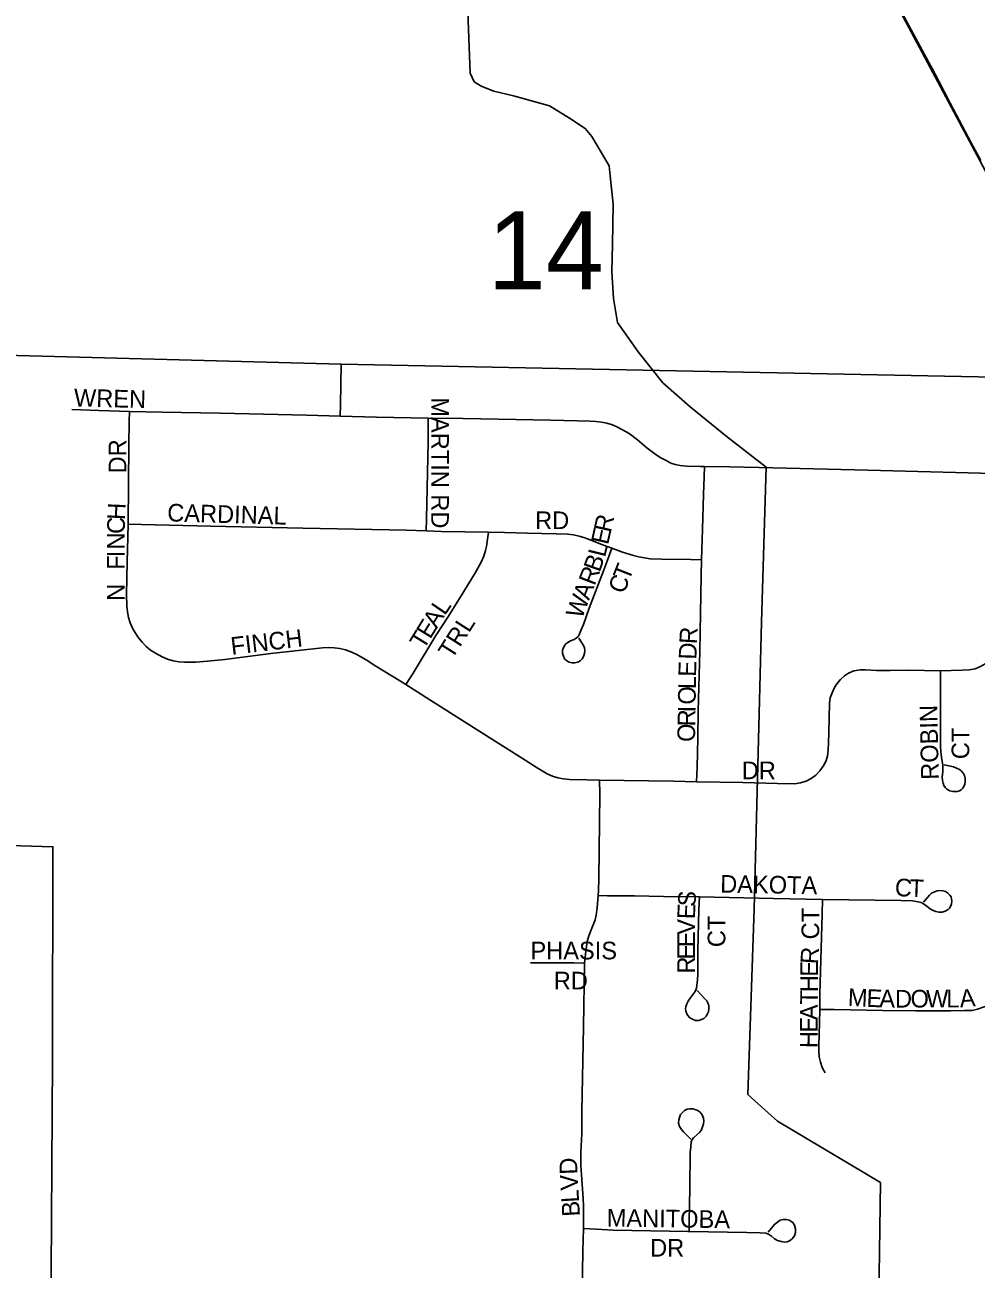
# Model space of a CAD drawing. Extents: x 1443599 to 1910620, y 1028088 to 1361369.
# Drawn here: x 1643273 to 1645967, y 1235837 to 1239361 of the extents above; entities that cross this region are included whole.
import ezdxf

# ---------------------------------------------------------------- set-up
doc = ezdxf.new("R2010")
doc.units = 0
for name, color, linetype in [('GM_X_City_Street', 7, 'Continuous'), ('GM_X_City_Street_Text', 7, 'Continuous'), ('GM_X_Corporation', 7, 'Continuous'), ('GM_X_Minor_River', 7, 'Continuous'), ('GM_X_Section_Text', 7, 'Continuous'), ('GM_X_State_Route', 7, 'Continuous')]:
    doc.layers.add(name, color=color, linetype=linetype)

msp = doc.modelspace()

# ---------------------------------------------------------------- linework, layer by layer
at = {"layer": 'GM_X_City_Street'}
for points in [[(1644165.7, 1238252.7), (1644167, 1238286), (1644168.5, 1238399.6)], [(1643405.6, 1238271.7), (1643482.7, 1238269), (1643569.1, 1238265.9)], [(1643565.3, 1237946.5), (1643567.6, 1238171.5), (1643568.7, 1238238), (1643569.1, 1238265.9)], [(1643569.1, 1238265.9), (1643662.3, 1238264.3), (1643826.1, 1238260.9), (1644071.9, 1238255.2), (1644165.7, 1238252.7)], [(1644165.7, 1238252.7), (1644268.4, 1238250), (1644415.6, 1238247.3)], [(1644409.9, 1237927.7), (1644410.6, 1237961.5), (1644415.6, 1238180.4), (1644415.6, 1238214.2), (1644415.6, 1238247.3)], [(1644415.6, 1238247.3), (1644514.2, 1238245.6), (1644762.3, 1238241.6), (1644873.5, 1238238.3), (1644890.3, 1238237.8), (1644906, 1238236.1), (1644921.1, 1238232.8), (1644937.3, 1238228.3), (1644949.6, 1238222.7), (1644965.8, 1238214.3), (1644984.2, 1238203.2), (1645007.7, 1238185.8), (1645034.8, 1238163.2), (1645060.7, 1238143.1), (1645074.5, 1238134.5), (1645089.2, 1238127.3), (1645102.8, 1238119.9), (1645115.1, 1238116), (1645129.1, 1238112.7), (1645147.5, 1238111), (1645185.3, 1238110.2), (1645197.5, 1238110.1)], [(1645189.4, 1237845.9), (1645191.8, 1237932.5), (1645194.5, 1238031.2), (1645196.3, 1238080.5), (1645197.5, 1238110.1)], [(1645197.5, 1238110.1), (1645268.8, 1238109.4), (1645352.7, 1238107.7), (1645545.7, 1238102.2), (1645660.4, 1238099.5), (1646086.3, 1238088.7), (1646201, 1238086.6), (1646299.4, 1238084), (1646332.1, 1238084), (1646348.4, 1238084.6), (1646364.7, 1238086.2), (1646380.7, 1238089.4), (1646396.4, 1238094.1), (1646411.9, 1238099.5), (1646434.5, 1238107.4)], [(1643642.8, 1237581), (1643629.1, 1237589.8), (1643616.5, 1237600.1), (1643605.4, 1237612.1), (1643595.3, 1237624.9), (1643585.9, 1237638.2), (1643577.5, 1237652.2), (1643571, 1237667), (1643566.3, 1237682.6), (1643563.3, 1237698.6), (1643561.6, 1237714.8), (1643560.8, 1237747.4), (1643563.2, 1237840), (1643564.9, 1237909.8), (1643565.3, 1237946.5)], [(1643565.3, 1237946.5), (1643602.9, 1237945.6), (1643798.7, 1237941), (1644059.9, 1237935.6), (1644353.7, 1237929.5), (1644409.9, 1237927.7)], [(1644352, 1237492.2), (1644372.3, 1237524.9), (1644436.5, 1237631.1), (1644472.3, 1237686.3), (1644516.6, 1237755.7), (1644550.6, 1237812.1), (1644566, 1237841), (1644572.5, 1237856.1), (1644577.6, 1237871.8), (1644580.7, 1237883.7), (1644582.6, 1237897.6), (1644586, 1237923.8)], [(1644409.9, 1237927.7), (1644451.6, 1237926.3), (1644586, 1237923.8)], [(1644586, 1237923.8), (1644631.2, 1237923), (1644696.5, 1237921.6), (1644778, 1237919.1), (1644810.7, 1237918.1), (1644826.9, 1237916.2), (1644842.8, 1237912.8), (1644858.4, 1237908.4), (1644873.7, 1237902.8), (1644903.7, 1237889.8), (1644935.2, 1237878.5)], [(1644842.3, 1237624.2), (1644855, 1237603.1), (1644857.6, 1237596.8), (1644858.7, 1237588.6), (1644857.9, 1237579.9), (1644855.5, 1237571.9), (1644851.3, 1237565.1), (1644845.3, 1237559.5), (1644838.6, 1237556.1), (1644829.7, 1237553.7), (1644822, 1237554), (1644814.6, 1237555.8), (1644807.8, 1237559.7), (1644801.7, 1237565.6), (1644798, 1237573), (1644795.9, 1237581.2), (1644795.9, 1237589.6), (1644798.2, 1237597.5), (1644802.3, 1237603.8), (1644805.3, 1237607.3), (1644810.6, 1237611.8), (1644818.3, 1237616.3), (1644828.3, 1237620), (1644834.7, 1237623.7), (1644840.5, 1237629), (1644848.5, 1237647.7), (1644855.1, 1237662.4), (1644871.5, 1237708.4), (1644911.4, 1237814.8), (1644922.8, 1237845.2), (1644935.2, 1237878.5)], [(1644935.2, 1237878.5), (1644965.2, 1237867.8), (1644996.4, 1237858), (1645012.2, 1237854.2), (1645028.1, 1237851.2), (1645044.2, 1237848.8), (1645076.9, 1237847.2), (1645158.5, 1237846.3), (1645189.4, 1237845.9)], [(1645175.5, 1237217.3), (1645176.7, 1237258.3), (1645179, 1237340.5), (1645180.1, 1237416.7), (1645184.5, 1237587.2), (1645188.1, 1237800.9), (1645189.4, 1237845.9)], [(1643642.8, 1237581), (1643662, 1237570.7), (1643677.2, 1237564.5), (1643692.8, 1237559.6), (1643708.9, 1237557.2), (1643725, 1237556), (1643741.2, 1237555.5), (1643757.6, 1237555.9), (1643790.4, 1237558.4), (1643839.4, 1237563.3), (1643969.4, 1237580.3), (1644115.9, 1237596.4), (1644132.2, 1237597.1), (1644148.6, 1237596.5), (1644164.8, 1237594.4), (1644180.8, 1237590.8), (1644196.3, 1237585.5), (1644211.1, 1237578.6), (1644239.5, 1237562.4), (1644267, 1237544.5), (1644336.6, 1237501.6), (1644352, 1237492.2)], [(1645866.4, 1237530.9), (1645927.6, 1237533.3), (1645947.2, 1237533.9), (1645964, 1237537.3), (1645979.1, 1237543.4), (1645993, 1237550.7), (1646007, 1237560.7), (1646046.1, 1237593.2), (1646064, 1237608.3)], [(1645175.5, 1237217.3), (1645306.1, 1237214.7), (1645404.3, 1237212.3), (1645453.4, 1237211.6), (1645469.6, 1237213.8), (1645485.2, 1237218.9), (1645499.7, 1237226.3), (1645512.8, 1237236.1), (1645524.3, 1237247.8), (1645533.7, 1237261.2), (1645541.1, 1237274.1), (1645545.6, 1237289.2), (1645547.8, 1237307.6), (1645548.9, 1237326.1), (1645549.5, 1237357.9), (1645551.5, 1237439), (1645553.9, 1237454.6), (1645559.5, 1237469.2), (1645565.6, 1237484.3), (1645572.3, 1237494.9), (1645582.4, 1237506.6), (1645594.1, 1237516.7), (1645605.8, 1237524.5), (1645620.9, 1237531.3), (1645639.9, 1237534), (1645653.9, 1237534), (1645684.6, 1237532.4), (1645723.8, 1237532.4), (1645774.7, 1237533), (1645866.4, 1237530.9)], [(1645876.6, 1237264.8), (1645902.6, 1237259.3), (1645911.5, 1237255.9), (1645919.9, 1237251.5), (1645925.9, 1237246.8), (1645930.9, 1237240.7), (1645934.1, 1237235), (1645935.7, 1237226.6), (1645935.9, 1237216.8), (1645934.6, 1237210), (1645931.7, 1237203.5), (1645928.9, 1237198.5), (1645924.4, 1237194.6), (1645919.9, 1237191.7), (1645913.6, 1237189.8), (1645907.9, 1237189.3), (1645901.3, 1237189.3), (1645892.1, 1237191.7), (1645884.3, 1237196.4), (1645879.8, 1237200.3), (1645875.9, 1237206.1), (1645873.5, 1237212.9), (1645871.9, 1237220.2), (1645871.2, 1237230.7), (1645872.2, 1237244.9), (1645872.2, 1237264.6), (1645869.6, 1237280.3), (1645867.6, 1237293.4), (1645866.5, 1237316.3), (1645866.5, 1237369.9), (1645866.4, 1237530.9)], [(1644352, 1237492.2), (1644419.8, 1237449.2), (1644572, 1237352.9), (1644668.8, 1237291.6), (1644724.1, 1237256.6), (1644752.3, 1237239.8), (1644767, 1237232.7), (1644782.6, 1237227.9), (1644798.7, 1237225.2), (1644815.1, 1237223.9), (1644864.1, 1237222.6), (1644900.1, 1237222)], [(1644896.3, 1236894.5), (1644897.1, 1236909), (1644898.1, 1236942.4), (1644901, 1237182.5), (1644900.1, 1237222)], [(1644900.1, 1237222), (1645109.7, 1237218.7), (1645175.5, 1237217.3)], [(1645532.1, 1236883.9), (1645606.2, 1236882.6), (1645753.9, 1236880.6), (1645786.6, 1236879.5), (1645802.7, 1236877.3), (1645811.3, 1236875.2), (1645817.9, 1236871.5), (1645824.3, 1236866.1), (1645832.1, 1236860.5), (1645838, 1236856.4), (1645845.2, 1236852.7), (1645852.5, 1236849.2), (1645861.7, 1236847.5), (1645870.8, 1236847.5), (1645879.1, 1236850.1), (1645887.9, 1236855.3), (1645892, 1236859.2), (1645895.3, 1236865.3), (1645897.3, 1236871.4), (1645897.9, 1236879), (1645897.5, 1236885.1), (1645896, 1236890.7), (1645892.9, 1236895.9), (1645886.2, 1236902.6), (1645880.1, 1236906.1), (1645873, 1236908.1), (1645864.5, 1236908.9), (1645856.6, 1236908), (1645849.1, 1236905.7), (1645841, 1236901.1), (1645834.5, 1236895.9), (1645818.3, 1236875.9)], [(1644858.2, 1236703.4), (1644861.3, 1236737.2), (1644865.8, 1236764.1), (1644870.3, 1236780.5), (1644880.7, 1236807.4), (1644887.7, 1236825.8), (1644891.2, 1236839.3), (1644894.2, 1236859.7), (1644896.3, 1236894.5)], [(1644896.3, 1236894.5), (1644923.4, 1236894.2), (1644999.8, 1236893.5), (1645081.7, 1236892.3), (1645180, 1236890.7), (1645183.2, 1236890.7)], [(1645176.6, 1236625.6), (1645199.5, 1236601.6), (1645204.1, 1236596.1), (1645207.1, 1236590.4), (1645209.6, 1236583.3), (1645210.1, 1236573.4), (1645208.9, 1236565.7), (1645206.2, 1236559.5), (1645202.3, 1236553.1), (1645195.9, 1236546.9), (1645189.5, 1236543.2), (1645181.7, 1236541.2), (1645172.5, 1236541.2), (1645163.3, 1236544.1), (1645156.3, 1236548.7), (1645150.1, 1236554.9), (1645146.6, 1236561.7), (1645144.6, 1236567.7), (1645144.3, 1236574.3), (1645145, 1236579.8), (1645147.8, 1236587.8), (1645151.7, 1236595.4), (1645156.9, 1236603.7), (1645171.3, 1236622.7), (1645175.4, 1236632.5), (1645177.5, 1236655.6), (1645178.4, 1236672.2), (1645179, 1236738.9), (1645181.7, 1236855.6), (1645183.2, 1236890.7)], [(1645183.2, 1236890.7), (1645393.1, 1236886.4), (1645532.1, 1236883.9)], [(1645524, 1236572.4), (1645524.6, 1236615.8), (1645526.8, 1236712.7), (1645530.8, 1236842), (1645532.1, 1236883.9)], [(1644704.8, 1236704.4), (1644751.6, 1236704), (1644828.1, 1236703.9), (1644858.2, 1236703.4)], [(1644854.7, 1235951.3), (1644855.2, 1235969), (1644855.2, 1236017.3), (1644852.7, 1236050.7), (1644847.2, 1236130.4), (1644847.7, 1236148.8), (1644847.7, 1236168.8), (1644850.6, 1236220.1), (1644850.1, 1236282.9), (1644855, 1236522.5), (1644858.1, 1236702.6), (1644858.2, 1236703.4)], [(1645539, 1236392.9), (1645531.4, 1236407.2), (1645526, 1236422.4), (1645522.7, 1236438.1), (1645521.3, 1236454.2), (1645521.2, 1236470.4), (1645523.5, 1236535), (1645524, 1236572.4)], [(1645524, 1236572.4), (1645565.1, 1236572), (1645703.2, 1236569.2), (1645795.3, 1236568.4), (1645894.1, 1236568.2), (1645934.1, 1236568.8), (1645955.9, 1236569.3), (1645971, 1236573.2), (1645992.8, 1236580), (1646009.5, 1236582.8), (1646035.8, 1236582.7), (1646107.1, 1236582.4), (1646151.5, 1236582.9), (1646192.5, 1236583.4)], [(1645153.9, 1235943.4), (1645154.3, 1235970.6), (1645156, 1236066.7), (1645157.5, 1236166.5), (1645158.8, 1236183), (1645160.1, 1236196.9), (1645163, 1236203.7), (1645166.1, 1236208.5), (1645184.9, 1236224.4), (1645189, 1236230.8), (1645192.4, 1236239.2), (1645194.7, 1236247.9), (1645195.5, 1236255.8), (1645194.7, 1236264.2), (1645191.1, 1236273.6), (1645185.3, 1236280.7), (1645177.4, 1236286.5), (1645170.8, 1236289.1), (1645165.2, 1236290.3), (1645156.1, 1236291), (1645148.9, 1236289.2), (1645141.1, 1236285.7), (1645135.2, 1236280.2), (1645130.1, 1236274.4), (1645126.6, 1236266), (1645124.6, 1236259.7), (1645124.5, 1236249.6), (1645127, 1236240.5), (1645132.2, 1236232.1), (1645137.9, 1236225.6), (1645159.3, 1236204.5)], [(1645153.9, 1235943.4), (1645317.4, 1235940.3), (1645355.2, 1235939.5), (1645371.8, 1235938), (1645378.5, 1235935.9), (1645387.5, 1235929.7), (1645396.4, 1235922.1), (1645404.6, 1235917.6), (1645414.7, 1235914.6), (1645423.9, 1235913.2), (1645431.7, 1235914.3), (1645438.5, 1235916.6), (1645446.3, 1235922.4), (1645452.5, 1235930.6), (1645455.3, 1235940.4), (1645455.3, 1235951), (1645452.5, 1235960.6), (1645447.4, 1235968.4), (1645437.3, 1235975.1), (1645429.2, 1235977.1), (1645421.3, 1235977.4), (1645412.4, 1235975.2), (1645404, 1235969.8), (1645395.6, 1235963.3), (1645377.7, 1235940.9)], [(1644850.4, 1235743.8), (1644850.8, 1235769.3), (1644852.8, 1235887.3), (1644854.7, 1235951.3)], [(1644854.7, 1235951.3), (1644890.5, 1235949.6), (1644939.3, 1235947.2), (1645150.6, 1235943.4), (1645153.9, 1235943.4)]]:
    msp.add_lwpolyline(points, dxfattribs=at)
at = {"layer": 'GM_X_Corporation'}
msp.add_lwpolyline([(1642085.4, 1238455.5), (1644168.5, 1238399.6), (1646304.7, 1238357), (1646456, 1238370.7), (1646461.3, 1238547.4), (1646362.7, 1238551.9), (1646202.5, 1238555.6), (1644866.1, 1241059.9)], dxfattribs=at)
at = {"layer": 'GM_X_Minor_River'}
for points in [[(1644521.9, 1239547.6), (1644533.8, 1239224.2), (1644545.3, 1239199.9), (1644565.1, 1239187.5), (1644600.9, 1239172.8), (1644656.7, 1239159.7), (1644758.4, 1239131.7), (1644815.8, 1239096.5), (1644859.3, 1239067.6), (1644878.9, 1239045.1), (1644927.4, 1238961.9), (1644930.9, 1238933.8), (1644939.4, 1238853.3), (1644937.2, 1238739), (1644935.7, 1238662.7), (1644940.3, 1238586.4), (1644951, 1238517.9), (1645009.5, 1238434.5), (1645080, 1238346.9), (1645156.8, 1238279.2), (1645263.3, 1238192.9), (1645371.9, 1238108.6), (1645359.5, 1237669.3), (1645338.1, 1236856.9), (1645320.1, 1236331.4), (1645349.6, 1236304.8), (1645404.8, 1236255.6), (1645695.9, 1236081.5), (1645689.3, 1235626)], [(1643837.2, 1234400.7), (1643330.7, 1234416.3), (1643336.1, 1235120.6), (1643346.7, 1235678.3), (1643350.9, 1236428.8), (1643352.4, 1237032.9), (1641989.1, 1237074.8)]]:
    msp.add_lwpolyline(points, dxfattribs=at)
at = {"layer": 'GM_X_State_Route'}
for points in [[(1645833.1, 1239254.1), (1645714.2, 1239475.8), (1645579.1, 1239729), (1645440.4, 1239989.6), (1645370.9, 1240119.8), (1645216, 1240409), (1645126.7, 1240575.1), (1645029.8, 1240755.8), (1645002.6, 1240806.3), (1644966.5, 1240873.5), (1644937.5, 1240927.2), (1644900.7, 1240995.6), (1644866.1, 1241059.9)], [(1645861.1, 1239201.3), (1645842.1, 1239237.3), (1645833.1, 1239254.1)], [(1645979.8, 1238976.7), (1645953.1, 1239027), (1645893.7, 1239139.5), (1645861.1, 1239201.3)]]:
    msp.add_lwpolyline(points, dxfattribs=at)

# ---------------------------------------------------------------- texts
at = {"layer": 'GM_X_City_Street_Text'}
for s, rotation, p in [('WREN', 358.6322, (1643411.6, 1238280.3)), ('MARTIN RD', 270, (1644423.7, 1238306.1)), ('DR', 90, (1643560.3, 1238090.5)), ('H', 87.6823, (1643556.5, 1237958)), ('CARDINAL', 358.4113, (1643675.7, 1237954.7)), ('RD', 0, (1644718, 1237932.7)), ('R', 77.4441, (1644932.3, 1237920.9)), ('C', 89.1014, (1643555.9, 1237918.7)), ('E', 77.4269, (1644924.6, 1237886.5)), ('N', 89.9563, (1643555.9, 1237874.9)), ('I', 89.9563, (1643555.9, 1237852.9)), ('B', 70.2832, (1644900.9, 1237808.5)), ('L', 76.1128, (1644915.9, 1237851.1)), ('F', 89.9727, (1643555.8, 1237817.7)), ('R', 69.0148, (1644886.3, 1237770.4)), ('T', 68.5741, (1644984, 1237783.7)), ('C', 69.3985, (1644970.2, 1237746.8)), ('N', 90, (1643555.9, 1237729.7)), ('A', 69.0436, (1644870.6, 1237729.3)), ('L', 55.59, (1644462, 1237685.9)), ('W', 69.0228, (1644850.1, 1237675.9)), ('A', 58.4385, (1644439.4, 1237649)), ('FINCH', 6.788, (1643858.9, 1237576.2)), ('E', 58.4319, (1644420.9, 1237619)), ('TRL', 57.5353, (1644482.8, 1237561.7)), ('R', 86.7191, (1645176.1, 1237606.1)), ('T', 58.4551, (1644402.5, 1237589)), ('D', 88.0763, (1645174.6, 1237562.5)), ('E', 89.0165, (1645173.8, 1237514.3)), ('L', 89.0279, (1645173.2, 1237479.1)), ('O', 88.9945, (1645172.4, 1237435.1)), ('R', 89.0043, (1645171.4, 1237373.5)), ('I', 89.0397, (1645172.1, 1237413.1)), ('ROBIN', 91.3316, (1645861.5, 1237223.3)), ('O', 89.0164, (1645170.6, 1237329.5)), ('CT', 90, (1645947.5, 1237280.9)), ('DR', 0, (1645303.2, 1237224.3)), ('DAKOTA', 359.0295, (1645241.8, 1236903.1)), ('C', 355.6479, (1645735.3, 1236894.3)), ('T', 358.0466, (1645777.1, 1236891.1)), ('S', 85.8443, (1645171.6, 1236861.9)), ('E', 88.4696, (1645170.7, 1236827.3)), ('CT', 90, (1645522.6, 1236770.5)), ('V', 89.9563, (1645170.7, 1236783.7)), ('CT', 90, (1645256.7, 1236748.5)), ('E', 89.9707, (1645170.7, 1236748.5)), ('PHASIS', 0, (1644704.9, 1236713.9)), ('E', 89.9453, (1645170.7, 1236713.3)), ('R', 86.1358, (1645518.9, 1236699.2)), ('R', 89.9757, (1645170.6, 1236673.7)), ('E', 89.8087, (1645518.9, 1236664.9)), ('RD', 0, (1644770.9, 1236628.8)), ('H', 89.8251, (1645518.7, 1236620.9)), ('M', 357.5587, (1645602.9, 1236581.9)), ('E', 357.643, (1645655.7, 1236579.7)), ('A', 359.1595, (1645692.3, 1236578.2)), ('D', 0.0379, (1645737.2, 1236577.5)), ('O', 0.0829, (1645781.2, 1236577.6)), ('W', 0.0841, (1645825.2, 1236577.6)), ('L', 0.0705, (1645882.4, 1236577.7)), ('A', 4.5082, (1645921.8, 1236577.9)), ('T', 89.8189, (1645518.6, 1236585.7)), ('A', 89.8251, (1645518.5, 1236541.7)), ('E', 89.8324, (1645518.4, 1236506.5)), ('H', 89.8251, (1645518.2, 1236462.5)), ('D', 92.2303, (1644838.2, 1236105.1)), ('V', 93.344, (1644840.7, 1236061.4)), ('L', 93.3344, (1644842.8, 1236026.2)), ('B', 93.3536, (1644845.1, 1235986.7)), ('MANITOBA', 359.2365, (1644920.6, 1235957.1)), ('DR', 0, (1645043.7, 1235872))]:
    msp.add_text(s, height=50, rotation=rotation, dxfattribs=at).set_placement(p)
at = {"layer": 'GM_X_Section_Text'}
msp.add_text('14', height=221, rotation=0, dxfattribs=at).set_placement((1644583.9, 1238611.7))

doc.saveas('drawing.dxf')
